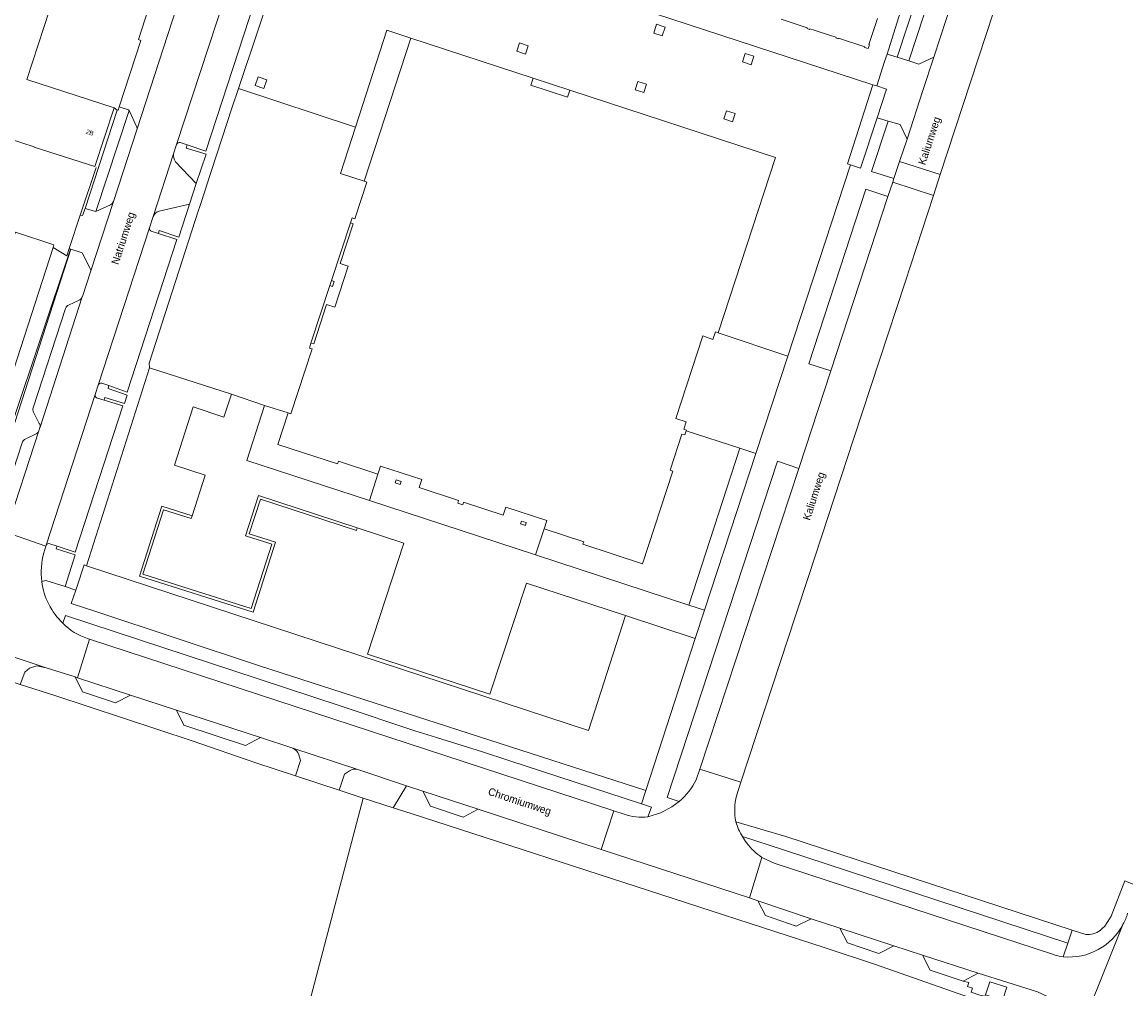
# Model space of a CAD drawing. Header units: metres. Extents: x 151448 to 154749, y 463108 to 465296.
# Tile 333 of 449: x 153361 to 153542, y 464088 to 464247. Entities that reach past the tile are written whole.
import ezdxf
from ezdxf.enums import TextEntityAlignment as Align

# ---------------------------------------------------------------- set-up
doc = ezdxf.new("R2010")
doc.units = ezdxf.units.M
for name, color, linetype, lineweight in [('B-PV-GR-BEPLANTING_CULTUUR_BODEMBEDEKKER-GV', 253, 'Continuous', 9), ('B-PV-IE-TERREINAFSCHEIDING_KUNSTMATIG_HEKWERK-G', 253, 'Continuous', 9), ('B-PV-IE-TERREINAFSCHEIDING_KUNSTMATIG_MUUR-G', 253, 'Continuous', 9), ('B-PV-IE-TERREINAFSCHEIDING_KUNSTMATIG_MUUR-GV', 253, 'Continuous', 9), ('B-PV-OG-BEBOUWING-GV', 1, 'Continuous', 9), ('B-PV-OG-BEBOUWING-T18', 2, 'Continuous', 9), ('B-PV-OG-TERREIN_BEGROEID-GV', 253, 'Continuous', 9), ('B-PV-OG-TERREIN_ERF-GV', 253, 'Continuous', 9), ('B-PV-OG-TOPOGRAFIE-T18', 2, 'Continuous', 9), ('B-PV-VH-GESLOTENVERHARDING_ASFALT-GV', 253, 'Continuous', 9), ('B-PV-VH-OPENVERHARDING_BETONSTRAATSTEEN-GV', 253, 'Continuous', 9), ('B-PV-VH-OPENVERHARDING_TEGEL-GV', 253, 'Continuous', 9)]:
    doc.layers.add(name, color=color, linetype=linetype, lineweight=lineweight)
doc.styles.add('Drong', font='txt', dxfattribs={"height": 1.8})

msp = doc.modelspace()

# ---------------------------------------------------------------- linework, layer by layer
at = {"layer": 'B-PV-GR-BEPLANTING_CULTUUR_BODEMBEDEKKER-GV', "flags": 128}
for points in [[(153463.338, 464116.263), (153463.916, 464117.85), (153462.284, 464118.384), (153440.543, 464125.487), (153436.199, 464126.876), (153428.67, 464129.24), (153425.129, 464130.363), (153413.012, 464134.366), (153399.403, 464138.862), (153371.965, 464147.921), (153367.809, 464149.278), (153367.401, 464147.983)], [(153371.427, 464145.511), (153371.731, 464145.409), (153457.733, 464117.232), (153459.448, 464116.654)], [(153364.654, 464140.698), (153363.094, 464141.001), (153361.908, 464140.606), (153361.118, 464139.974), (153360.365, 464137.963), (153366.045, 464136.135), (153388.602, 464128.706), (153399.03, 464125.109), (153405.538, 464122.963), (153406.369, 464125.485), (153406.066, 464126.435)], [(153405.108, 464127.478), (153399.814, 464129.229), (153397.346, 464127.956), (153387.222, 464131.264), (153386.013, 464133.724), (153378.49, 464136.208), (153376.036, 464134.937), (153370.582, 464136.738), (153369.372, 464139.194), (153364.654, 464140.698)], [(153516.348, 464087.469), (153516.589, 464088.138), (153515.755, 464088.423), (153515.95, 464089.077), (153515.019, 464089.296), (153509.627, 464091.113), (153508.38, 464093.568), (153503.699, 464095.108), (153501.198, 464093.812), (153496.069, 464095.551), (153494.83, 464097.981), (153490.113, 464099.525), (153487.652, 464098.303), (153482.62, 464100.037), (153481.383, 464102.491), (153480.002, 464102.948), (153455.668, 464110.863), (153435.476, 464117.48), (153433.059, 464116.197), (153427.696, 464117.995), (153426.447, 464120.428), (153423.735, 464121.335), (153421.553, 464117.718), (153424.501, 464116.767), (153430.434, 464114.852), (153492.412, 464094.736), (153500.682, 464092.039), (153517.169, 464086.237)]]:
    msp.add_lwpolyline(points, dxfattribs=at)
at = {"layer": 'B-PV-GR-BEPLANTING_CULTUUR_BODEMBEDEKKER-GV'}
for points in [[(153367.401, 464147.983, 0.1296004), (153371.427, 464145.511)], [(153406.066, 464126.435, 0.2384953), (153405.108, 464127.478)], [(153459.448, 464116.654, 0.1188702), (153463.338, 464116.263)]]:
    msp.add_lwpolyline(points, format="xyb", dxfattribs=at)
at = {"layer": 'B-PV-IE-TERREINAFSCHEIDING_KUNSTMATIG_HEKWERK-G', "flags": 128}
for points in [[(153408.724, 464263.985), (153409.376, 464266.025), (153500.235, 464236.322), (153496.059, 464223.356)], [(153372.821, 464222.746), (153370.229, 464214.951)], [(153370.229, 464214.951), (153368.398, 464209.443)], [(153368.398, 464209.443), (153368.008, 464208.268), (153365.776, 464209.621)], [(153459.665, 464149.248), (153453.57, 464130.396), (153371.23, 464157.428), (153381.577, 464189.859)], [(153507.282, 464037.641), (153519.992, 464068.89), (153511.816, 464072.124), (153513.993, 464077.384), (153513.72, 464077.519), (153517.169, 464086.237), (153500.682, 464092.039)]]:
    msp.add_lwpolyline(points, dxfattribs=at)
at = {"layer": 'B-PV-IE-TERREINAFSCHEIDING_KUNSTMATIG_MUUR-G', "flags": 128}
msp.add_lwpolyline([(153469.607, 464179.567), (153478.395, 464176.691), (153470.035, 464150.975), (153444.921, 464159.194), (153417.654, 464168.117), (153397.574, 464174.688), (153400.447, 464183.722), (153404.334, 464182.486)], dxfattribs=at)
at = {"layer": 'B-PV-IE-TERREINAFSCHEIDING_KUNSTMATIG_MUUR-GV', "flags": 128}
msp.add_lwpolyline([(153388.575, 464165.598), (153383.606, 464167.195), (153379.933, 464155.732), (153398.575, 464149.819), (153402.237, 464161.27), (153397.93, 464162.631), (153399.775, 464168.363), (153415.515, 464163.23), (153415.654, 464163.654), (153399.49, 464168.939), (153397.354, 464162.319), (153401.668, 464160.952), (153398.276, 464150.386), (153380.516, 464156.03), (153383.902, 464166.614), (153388.432, 464165.155)], close=True, dxfattribs=at)
at = {"layer": 'B-PV-OG-BEBOUWING-GV', "flags": 128}
for points in [[(153365.204, 464248.556), (153360.249, 464250.151), (153340.732, 464256.44), (153292.929, 464271.826), (153292.747, 464271.885), (153288.282, 464258.216), (153288.412, 464258.174), (153298.829, 464254.822), (153331.689, 464244.246), (153329.283, 464236.879), (153360.624, 464226.793), (153362.691, 464226.128), (153362.676, 464226.081), (153372.633, 464222.919), (153375.786, 464232.545), (153361.478, 464237.149)], [(153474.858, 464195.616), (153484.272, 464224.388), (153450.525, 464235.43), (153450.146, 464234.269), (153444.117, 464236.242), (153444.499, 464237.408), (153424.476, 464243.959), (153416.797, 464220.488), (153417.231, 464220.347), (153415.257, 464214.316), (153414.804, 464214.464), (153414.54, 464213.659), (153414.977, 464213.516), (153412.85, 464207.017), (153414.181, 464206.582), (153411.976, 464199.842), (153410.637, 464200.281), (153408.516, 464193.799), (153408.076, 464193.943), (153407.808, 464193.128), (153408.257, 464192.981), (153404.776, 464182.342), (153404.334, 464182.486), (153402.642, 464177.316), (153412.425, 464174.114), (153412.569, 464174.555), (153419.057, 464172.432), (153419.491, 464173.759), (153426.23, 464171.554), (153425.803, 464170.249), (153432.287, 464168.128), (153432.135, 464167.665), (153432.964, 464167.394), (153433.108, 464167.835), (153439.606, 464165.708), (153440.035, 464167.02), (153446.767, 464164.818), (153446.33, 464163.484), (153452.817, 464161.362), (153452.678, 464160.937), (153462.462, 464157.736), (153467.44, 464172.95), (153466.984, 464173.099), (153468.925, 464179.028), (153469.382, 464178.878), (153469.607, 464179.567), (153469.645, 464179.681), (153469.208, 464179.825), (153469.602, 464181.029), (153467.907, 464181.583), (153472.331, 464195.107), (153474.007, 464194.559), (153474.402, 464195.766)], [(153356.16, 464213.244), (153343.296, 464217.355), (153341.432, 464217.888), (153327.699, 464222.397), (153327.589, 464222.032), (153312.844, 464226.844), (153300.949, 464189.851), (153300.728, 464189.923), (153297.708, 464180.199), (153297.832, 464180.158), (153334.993, 464167.902), (153340.67, 464166.009), (153342.882, 464172.395), (153352.668, 464169.167), (153354.683, 464175.384), (153355.086, 464176.631), (153365.776, 464209.621), (153365.917, 464210.05), (153359.592, 464212.135), (153359.447, 464211.692), (153356.019, 464212.813)], [(153411.158, 464203.379), (153411.624, 464203.227), (153411.89, 464204.044), (153411.424, 464204.196)], [(153422.856, 464171.239), (153422.037, 464171.494), (153421.89, 464171.021), (153422.709, 464170.766)], [(153443.39, 464164.491), (153442.582, 464164.754), (153442.429, 464164.284), (153443.236, 464164.021)]]:
    msp.add_lwpolyline(points, close=True, dxfattribs=at)
msp.add_lwpolyline([(153485.17, 464247.048), (153489.484, 464245.637), (153489.447, 464245.524), (153489.842, 464245.402), (153489.877, 464245.508), (153490.614, 464245.269), (153493.459, 464244.332), (153494.191, 464244.093), (153494.158, 464243.99), (153494.56, 464243.867), (153494.591, 464243.963), (153498.9, 464242.556), (153498.865, 464242.448), (153499.474, 464242.253), (153499.677, 464242.863), (153499.567, 464242.899), (153500.979, 464247.206)], dxfattribs=at)
at = {"layer": 'B-PV-OG-TERREIN_BEGROEID-GV', "flags": 128}
for points in [[(153550.004, 464339.826), (153545.673, 464326.704), (153538.656, 464305.114), (153529.401, 464276.939), (153520.475, 464249.653), (153520.011, 464248.234), (153511.297, 464221.59), (153510.173, 464218.156), (153505.525, 464203.956), (153497.121, 464178.339), (153489.674, 464155.678), (153487.603, 464149.376), (153478.563, 464121.922), (153477.856, 464119.711)], [(153378.275, 464232.099), (153372.791, 464215.5), (153375.191, 464216.611)], [(153379.486, 464229.372), (153378.275, 464232.099)], [(153375.662, 464217.148), (153379.533, 464228.904), (153379.538, 464228.918)], [(153386.023, 464226.526), (153385.517, 464224.994)], [(153385.868, 464223.689), (153389.264, 464220.114), (153390.896, 464224.944), (153387.615, 464225.921), (153387.785, 464226.453), (153386.627, 464226.833)], [(153381.88, 464212.312), (153383.05, 464211.93), (153383.168, 464212.389), (153386.374, 464211.299), (153388.141, 464216.711), (153383.16, 464215.596)], [(153382.191, 464214.684), (153381.574, 464212.871)], [(153373.063, 464184.886), (153374.142, 464184.575), (153374.258, 464185.02), (153377.467, 464184.026), (153377.935, 464185.377), (153374.782, 464186.48), (153374.927, 464186.967), (153373.747, 464187.348)], [(153373.164, 464187.05), (153372.664, 464185.512)], [(153471.248, 464122.333), (153471.876, 464124.044), (153488.093, 464173.4), (153484.579, 464174.555), (153466.472, 464119.403), (153468.439, 464118.761)], [(153363.905, 464154.831), (153364.601, 464155.01), (153367.733, 464153.994), (153369.399, 464159.207), (153366.269, 464160.209), (153366.469, 464160.629), (153365.218, 464161.023)], [(153364.645, 464160.816), (153364.593, 464160.647), (153364.245, 464159.518)], [(153416.643, 464119.303), (153421.553, 464117.718), (153423.735, 464121.335), (153415.732, 464124.008)], [(153414.394, 464123.771), (153413.571, 464123.217), (153412.709, 464120.6), (153416.643, 464119.303)], [(153477.748, 464115.436), (153485.971, 464113.039), (153532.903, 464097.679), (153535.16, 464096.94)], [(153531.441, 464093.286), (153532.2, 464095.512), (153485.554, 464110.824), (153478.831, 464112.995)], [(153482.04, 464109.571), (153484.05, 464108.617), (153529.696, 464093.699)], [(153537.511, 464097.58), (153537.863, 464097.908), (153538.268, 464098.329), (153538.767, 464099.078), (153539.298, 464099.955), (153541.553, 464105.743), (153543.878, 464104.794)]]:
    msp.add_lwpolyline(points, dxfattribs=at)
for points in [[(153506.137, 464240.21), (153507.793, 464239.682), (153510.237, 464240.844), (153513.36, 464250.406), (153513.467, 464250.732), (153518.875, 464267.298), (153519.863, 464270.254), (153518.564, 464272.572), (153516.805, 464273.088), (153514.891, 464266.91)], [(153502.558, 464241.349), (153504.237, 464240.814), (153510.632, 464260.324), (153510.229, 464260.456), (153509.002, 464260.858), (153507.265, 464255.594), (153507.215, 464255.444), (153505.595, 464250.537), (153504.462, 464247.3)], [(153500.923, 464230.899), (153502.459, 464235.595), (153500.868, 464236.115), (153500.235, 464236.322), (153496.059, 464223.356), (153496.541, 464223.202), (153498.224, 464222.651)], [(153505.848, 464227.403), (153504.696, 464229.784), (153502.751, 464230.358), (153500.031, 464222.085), (153503.68, 464220.917), (153504.622, 464223.735)], [(153502.698, 464217.98), (153499.077, 464219.17), (153489.71, 464190.544), (153493.334, 464189.389)], [(153354.801, 464166.543), (153354.804, 464166.551), (153368.688, 464209.348), (153368.64, 464209.364), (153354.29, 464166.717)], [(153478.395, 464176.691), (153470.035, 464150.975), (153472.605, 464150.131), (153481.032, 464175.811)], [(153369.647, 464153.928), (153369.481, 464153.427), (153368.753, 464151.236), (153372.6, 464149.966), (153399.645, 464140.997), (153462.987, 464120.547), (153471.1, 464145.502), (153459.665, 464149.248), (153453.57, 464130.396), (153371.23, 464157.428), (153370.851, 464157.552)], [(153528.969, 464086.708), (153527.215, 464087.533), (153517.504, 464090.616), (153517.482, 464090.623), (153515.019, 464089.296), (153515.95, 464089.077), (153515.755, 464088.423), (153516.589, 464088.138), (153516.348, 464087.469), (153517.799, 464087.018), (153518.612, 464086.843), (153518.696, 464087.064), (153519.414, 464089.203), (153522.213, 464088.308), (153521.482, 464086.141), (153525.743, 464084.729), (153527.914, 464084.01)]]:
    msp.add_lwpolyline(points, close=True, dxfattribs=at)
at = {"layer": 'B-PV-OG-TERREIN_BEGROEID-GV'}
for points in [[(153379.538, 464228.918, 0.2068581), (153379.486, 464229.372)], [(153386.627, 464226.833, 0.3564422), (153386.023, 464226.526)], [(153385.517, 464224.994, 0.212356), (153385.868, 464223.689)], [(153375.191, 464216.611, 0.1845123), (153375.662, 464217.148)], [(153383.16, 464215.596, 0.2333816), (153382.191, 464214.684)], [(153381.574, 464212.871, 0.396743), (153381.88, 464212.312)], [(153373.747, 464187.348, 0.3367588), (153373.164, 464187.05)], [(153372.664, 464185.512, 0.3695638), (153373.063, 464184.886)], [(153365.218, 464161.023, 0.3364212), (153364.645, 464160.816)], [(153364.245, 464159.518, 0.0934381), (153363.905, 464154.831)], [(153415.732, 464124.008, 0.2234717), (153414.394, 464123.771)], [(153468.439, 464118.761, 0.1159823), (153471.248, 464122.333)], [(153477.856, 464119.711, 0.1041333), (153477.748, 464115.436)], [(153478.831, 464112.995, 0.0273252), (153479.556, 464111.929)], [(153479.556, 464111.929, 0.0772422), (153482.04, 464109.571)], [(153535.16, 464096.94, 0.1743279), (153537.511, 464097.58)], [(153529.696, 464093.699, 0.0474817), (153531.441, 464093.286)]]:
    msp.add_lwpolyline(points, format="xyb", dxfattribs=at)
at = {"layer": 'B-PV-OG-TERREIN_ERF-GV', "flags": 128}
for points in [[(153474.858, 464195.616), (153486.283, 464191.819), (153496.541, 464223.202), (153496.059, 464223.356), (153500.235, 464236.322), (153409.376, 464266.025), (153408.724, 464263.985), (153408.888, 464263.931), (153407.669, 464260.181), (153404.526, 464261.203), (153404.184, 464260.268), (153407.426, 464259.236), (153406.721, 464257.024), (153403.48, 464258.056), (153403.465, 464257.368), (153402.599, 464254.808), (153396.175, 464235.672), (153415.386, 464229.364), (153420.507, 464245.258), (153424.476, 464243.959), (153444.499, 464237.408), (153450.525, 464235.43), (153484.272, 464224.388)], [(153466.163, 464245.781), (153465.7, 464244.338), (153464.293, 464244.789), (153464.756, 464246.233)], [(153466.163, 464245.781), (153464.756, 464246.233), (153464.293, 464244.789), (153465.7, 464244.338)], [(153415.386, 464229.364), (153412.892, 464221.77), (153416.797, 464220.488), (153424.476, 464243.959), (153420.507, 464245.258)], [(153443.248, 464241.354), (153441.835, 464241.823), (153442.282, 464243.167), (153443.695, 464242.697)], [(153443.248, 464241.354), (153443.695, 464242.697), (153442.282, 464243.167), (153441.835, 464241.823)], [(153480.707, 464241.008), (153479.289, 464241.464), (153478.833, 464240.05), (153480.252, 464239.594)], [(153480.707, 464241.008), (153480.252, 464239.594), (153478.833, 464240.05), (153479.289, 464241.464)], [(153398.944, 464236.175), (153400.363, 464235.716), (153400.82, 464237.131), (153399.401, 464237.59)], [(153398.944, 464236.175), (153399.401, 464237.59), (153400.82, 464237.131), (153400.363, 464235.716)], [(153444.499, 464237.408), (153444.117, 464236.242), (153450.146, 464234.269), (153450.525, 464235.43)], [(153462.667, 464235.031), (153461.255, 464235.476), (153461.684, 464236.833), (153463.097, 464236.386)], [(153462.667, 464235.031), (153463.097, 464236.386), (153461.684, 464236.833), (153461.255, 464235.476)], [(153390.89, 464219.595), (153390.862, 464219.508), (153389.78, 464216.204), (153389.636, 464215.763), (153389.633, 464215.753), (153381.516, 464190.631), (153381.577, 464189.859), (153395.013, 464185.569), (153400.447, 464183.722), (153404.334, 464182.486), (153404.776, 464182.342), (153408.257, 464192.981), (153407.808, 464193.128), (153408.076, 464193.943), (153411.158, 464203.379), (153411.424, 464204.196), (153414.54, 464213.659), (153414.804, 464214.464), (153415.257, 464214.316), (153417.231, 464220.347), (153416.797, 464220.488), (153412.892, 464221.77), (153415.386, 464229.364), (153396.175, 464235.672), (153395.148, 464232.613)], [(153477.661, 464231.587), (153476.228, 464232.046), (153475.795, 464230.7), (153477.229, 464230.24)], [(153477.661, 464231.587), (153477.229, 464230.24), (153475.795, 464230.7), (153476.228, 464232.046)], [(153414.54, 464213.659), (153411.424, 464204.196), (153411.89, 464204.044), (153411.624, 464203.227), (153411.158, 464203.379), (153408.076, 464193.943), (153408.516, 464193.799), (153410.637, 464200.281), (153411.976, 464199.842), (153414.181, 464206.582), (153412.85, 464207.017), (153414.977, 464213.516)], [(153349.059, 464160.519), (153352.864, 464162.48), (153354.29, 464166.717), (153368.64, 464209.364), (153368.398, 464209.443), (153368.008, 464208.268), (153365.776, 464209.621), (153355.086, 464176.631), (153354.683, 464175.384), (153352.668, 464169.167), (153342.882, 464172.395), (153340.67, 464166.009), (153334.993, 464167.902), (153297.832, 464180.158), (153297.057, 464177.747), (153332.769, 464165.779), (153335.113, 464164.984)], [(153486.283, 464191.819), (153474.858, 464195.616), (153474.402, 464195.766), (153474.007, 464194.559), (153472.331, 464195.107), (153467.907, 464181.583), (153469.602, 464181.029), (153469.208, 464179.825), (153469.645, 464179.681), (153469.607, 464179.567), (153478.395, 464176.691), (153481.032, 464175.811)], [(153371.23, 464157.428), (153453.57, 464130.396), (153459.665, 464149.248), (153443.401, 464154.569), (153437.42, 464136.341), (153417.335, 464142.92), (153423.308, 464161.152), (153415.654, 464163.654), (153415.515, 464163.23), (153399.775, 464168.363), (153397.93, 464162.631), (153402.237, 464161.27), (153398.575, 464149.819), (153379.933, 464155.732), (153383.606, 464167.195), (153388.575, 464165.598), (153390.726, 464172.254), (153385.676, 464173.934), (153388.763, 464183.474), (153393.796, 464181.818), (153395.013, 464185.569), (153381.577, 464189.859)], [(153395.013, 464185.569), (153393.796, 464181.818), (153388.763, 464183.474), (153385.676, 464173.934), (153390.726, 464172.254), (153388.575, 464165.598), (153388.432, 464165.155), (153383.902, 464166.614), (153380.516, 464156.03), (153398.276, 464150.386), (153401.668, 464160.952), (153397.354, 464162.319), (153399.49, 464168.939), (153415.654, 464163.654), (153423.308, 464161.152), (153417.335, 464142.92), (153437.42, 464136.341), (153443.401, 464154.569), (153459.665, 464149.248), (153471.1, 464145.502), (153472.605, 464150.131), (153470.035, 464150.975), (153444.921, 464159.194), (153417.654, 464168.117), (153397.574, 464174.688), (153400.447, 464183.722)], [(153404.334, 464182.486), (153400.447, 464183.722), (153397.574, 464174.688), (153417.654, 464168.117), (153419.057, 464172.432), (153412.569, 464174.555), (153412.425, 464174.114), (153402.642, 464177.316)], [(153470.035, 464150.975), (153478.395, 464176.691), (153469.607, 464179.567), (153469.382, 464178.878), (153468.925, 464179.028), (153466.984, 464173.099), (153467.44, 464172.95), (153462.462, 464157.736), (153452.678, 464160.937), (153452.817, 464161.362), (153446.33, 464163.484), (153444.921, 464159.194)], [(153446.33, 464163.484), (153446.767, 464164.818), (153440.035, 464167.02), (153439.606, 464165.708), (153433.108, 464167.835), (153432.964, 464167.394), (153432.135, 464167.665), (153432.287, 464168.128), (153425.803, 464170.249), (153426.23, 464171.554), (153419.491, 464173.759), (153419.057, 464172.432), (153417.654, 464168.117), (153444.921, 464159.194)], [(153422.856, 464171.239), (153422.709, 464170.766), (153421.89, 464171.021), (153422.037, 464171.494)], [(153443.39, 464164.491), (153443.236, 464164.021), (153442.429, 464164.284), (153442.582, 464164.754)], [(153518.696, 464087.064), (153521.482, 464086.141), (153522.213, 464088.308), (153519.414, 464089.203)]]:
    msp.add_lwpolyline(points, close=True, dxfattribs=at)
for points in [[(153409.376, 464266.025), (153500.235, 464236.322), (153500.868, 464236.115), (153502.16, 464240.103), (153502.558, 464241.349), (153504.462, 464247.3)], [(153365.204, 464248.556), (153361.478, 464237.149), (153375.786, 464232.545), (153376.309, 464232.157), (153376.437, 464232.148), (153376.612, 464232.686), (153380.155, 464243.553), (153379.788, 464243.728), (153381.934, 464250.423)], [(153500.979, 464247.206), (153499.567, 464242.899), (153499.677, 464242.863), (153499.474, 464242.253), (153498.865, 464242.448), (153498.9, 464242.556), (153494.591, 464243.963), (153494.56, 464243.867), (153494.158, 464243.99), (153494.191, 464244.093), (153493.459, 464244.332), (153490.614, 464245.269), (153489.877, 464245.508), (153489.842, 464245.402), (153489.447, 464245.524), (153489.484, 464245.637), (153485.17, 464247.048)], [(153359.592, 464212.135), (153365.917, 464210.05), (153365.776, 464209.621), (153368.008, 464208.268), (153368.398, 464209.443), (153370.229, 464214.951), (153370.626, 464214.869), (153371.064, 464216.025), (153376.309, 464232.157), (153375.786, 464232.545), (153372.633, 464222.919), (153362.676, 464226.081), (153362.691, 464226.128), (153360.624, 464226.793)], [(153406.463, 464080.663), (153416.643, 464119.303), (153412.709, 464120.6), (153405.538, 464122.963), (153399.03, 464125.109), (153388.602, 464128.706), (153366.045, 464136.135), (153360.365, 464137.963), (153355.348, 464139.577), (153354.773, 464139.767), (153299.069, 464158.158), (153286.759, 464162.098), (153279.195, 464164.518), (153274.254, 464166.099), (153274.216, 464166.111), (153274.096, 464166.038), (153268.048, 464142.99), (153260.585, 464114.469), (153247.625, 464064.798)], [(153517.169, 464086.237), (153500.682, 464092.039), (153492.412, 464094.736), (153430.434, 464114.852), (153424.501, 464116.767), (153421.553, 464117.718), (153416.643, 464119.303), (153406.463, 464080.663)]]:
    msp.add_lwpolyline(points, dxfattribs=at)
at = {"layer": 'B-PV-VH-GESLOTENVERHARDING_ASFALT-GV', "flags": 128}
for points in [[(153525.012, 464285.909), (153522.446, 464278.216), (153519.863, 464270.254), (153518.875, 464267.298), (153513.467, 464250.732), (153513.36, 464250.406), (153510.237, 464240.844), (153508.441, 464235.345), (153505.848, 464227.403), (153504.622, 464223.735), (153511.297, 464221.59), (153520.011, 464248.234), (153520.475, 464249.653), (153529.401, 464276.939), (153538.656, 464305.114), (153545.673, 464326.704), (153550.004, 464339.826)], [(153386.772, 464251.341), (153379.538, 464228.918), (153379.533, 464228.904), (153375.662, 464217.148), (153371.921, 464205.647), (153370.576, 464201.587), (153370.567, 464201.561), (153370.555, 464201.523), (153363.644, 464180.18), (153363.625, 464180.112), (153363.434, 464179.526), (153358.041, 464162.947), (153364.593, 464160.647), (153364.645, 464160.816), (153372.664, 464185.512), (153373.164, 464187.05), (153381.574, 464212.871), (153382.191, 464214.684), (153385.517, 464224.994), (153386.023, 464226.526), (153395.281, 464254.675)], [(153364.245, 464159.518), (153364.593, 464160.647), (153358.041, 464162.947), (153358.024, 464162.896), (153357.694, 464161.906)], [(153342.664, 464147.91), (153344.768, 464147.22), (153353.141, 464144.473), (153353.542, 464144.342), (153364.654, 464140.698), (153369.372, 464139.194), (153369.788, 464139.058), (153371.731, 464145.409), (153371.427, 464145.511)], [(153477.856, 464119.711), (153478.563, 464121.922), (153471.876, 464124.044), (153471.248, 464122.333)], [(153459.448, 464116.654), (153457.733, 464117.232), (153455.668, 464110.863), (153480.002, 464102.948), (153482.04, 464109.571)], [(153529.696, 464093.699), (153484.05, 464108.617), (153482.04, 464109.571), (153480.002, 464102.948), (153481.383, 464102.491), (153490.113, 464099.525), (153494.83, 464097.981), (153503.699, 464095.108)], [(153541.306, 464098.669), (153537.224, 464088.573), (153532.863, 464077.8), (153532.829, 464077.654)], [(153532.863, 464077.8), (153537.224, 464088.573), (153541.306, 464098.669)], [(153503.699, 464095.108), (153508.38, 464093.568), (153517.482, 464090.623), (153517.504, 464090.616), (153527.215, 464087.533), (153528.969, 464086.708)]]:
    msp.add_lwpolyline(points, dxfattribs=at)
for points in [[(153503.482, 464220.326), (153510.173, 464218.156), (153511.297, 464221.59), (153504.622, 464223.735), (153503.68, 464220.917)], [(153471.876, 464124.044), (153478.563, 464121.922), (153487.603, 464149.376), (153489.674, 464155.678), (153497.121, 464178.339), (153505.525, 464203.956), (153510.173, 464218.156), (153503.482, 464220.326), (153502.698, 464217.98), (153493.334, 464189.389), (153488.093, 464173.4)], [(153415.732, 464124.008), (153423.735, 464121.335), (153426.447, 464120.428), (153435.476, 464117.48), (153455.668, 464110.863), (153457.733, 464117.232), (153371.731, 464145.409), (153369.788, 464139.058), (153378.49, 464136.208), (153386.013, 464133.724), (153399.814, 464129.229), (153405.108, 464127.478)]]:
    msp.add_lwpolyline(points, close=True, dxfattribs=at)
at = {"layer": 'B-PV-VH-GESLOTENVERHARDING_ASFALT-GV'}
for points in [[(153363.905, 464154.831, -0.0934381), (153364.245, 464159.518)], [(153367.401, 464147.983, -0.1714757), (153363.905, 464154.831)], [(153371.427, 464145.511, -0.1296004), (153367.401, 464147.983)], [(153471.248, 464122.333, -0.1159823), (153468.439, 464118.761)], [(153468.439, 464118.761, -0.1211151), (153463.338, 464116.263)], [(153477.748, 464115.436, -0.1041333), (153477.856, 464119.711)], [(153463.338, 464116.263, -0.1188702), (153459.448, 464116.654)], [(153478.831, 464112.995, -0.0601879), (153477.748, 464115.436)], [(153479.556, 464111.929, -0.0273252), (153478.831, 464112.995)], [(153482.04, 464109.571, -0.0772422), (153479.556, 464111.929)], [(153541.306, 464098.669, -0.3060158), (153531.441, 464093.286)], [(153542.018, 464100.419, -0.0469844), (153541.306, 464098.669)], [(153531.441, 464093.286, -0.0474817), (153529.696, 464093.699)]]:
    msp.add_lwpolyline(points, format="xyb", dxfattribs=at)
at = {"layer": 'B-PV-VH-OPENVERHARDING_BETONSTRAATSTEEN-GV', "flags": 128}
for points in [[(153395.281, 464254.675), (153386.023, 464226.526)], [(153387.785, 464226.453), (153390.82, 464225.435), (153399.729, 464252.747), (153396.732, 464253.772), (153395.621, 464254.151)], [(153386.369, 464250.95), (153383.959, 464249.731), (153381.934, 464250.423), (153379.788, 464243.728), (153380.155, 464243.553), (153376.612, 464232.686), (153378.17, 464232.193), (153378.275, 464232.099), (153379.486, 464229.372)], [(153379.538, 464228.918), (153386.772, 464251.341)], [(153386.627, 464226.833), (153387.785, 464226.453)], [(153385.517, 464224.994), (153382.191, 464214.684)], [(153383.16, 464215.596), (153388.141, 464216.711), (153389.264, 464220.114), (153385.868, 464223.689)], [(153375.191, 464216.611), (153372.791, 464215.5), (153371.064, 464216.025), (153370.626, 464214.869), (153370.229, 464214.951), (153368.398, 464209.443), (153368.64, 464209.364), (153368.688, 464209.348), (153370.552, 464208.737), (153371.856, 464206.174)], [(153371.921, 464205.647), (153375.662, 464217.148)], [(153381.574, 464212.871), (153373.164, 464187.05)], [(153373.747, 464187.348), (153374.927, 464186.967), (153377.942, 464185.905), (153386.085, 464210.95), (153383.05, 464211.93), (153381.88, 464212.312)], [(153363.644, 464180.18), (153370.555, 464201.523)], [(153370.177, 464201.055), (153368.301, 464200.183)], [(153367.835, 464199.638), (153362.516, 464183.319)], [(153372.664, 464185.512), (153364.645, 464160.816)], [(153365.218, 464161.023), (153366.469, 464160.629), (153369.406, 464159.678), (153377.202, 464183.63), (153374.142, 464184.575), (153373.063, 464184.886)], [(153362.563, 464182.636), (153363.513, 464180.753)], [(153358.041, 464162.947), (153363.434, 464179.526)], [(153363.022, 464179.063), (153361.111, 464178.132)], [(153360.689, 464177.608), (153356.908, 464166.166)], [(153415.732, 464124.008), (153405.108, 464127.478)], [(153406.066, 464126.435), (153406.369, 464125.485), (153405.538, 464122.963), (153412.709, 464120.6), (153413.571, 464123.217), (153414.394, 464123.771)]]:
    msp.add_lwpolyline(points, dxfattribs=at)
for points in [[(153510.237, 464240.844), (153507.793, 464239.682), (153506.137, 464240.21), (153504.237, 464240.814), (153502.558, 464241.349), (153502.16, 464240.103), (153500.868, 464236.115), (153502.459, 464235.595), (153500.923, 464230.899), (153502.751, 464230.358), (153504.696, 464229.784), (153505.848, 464227.403), (153508.441, 464235.345)], [(153360.365, 464137.963), (153361.118, 464139.974), (153361.908, 464140.606), (153363.094, 464141.001), (153364.654, 464140.698), (153353.542, 464144.342), (153353.141, 464144.473), (153354.746, 464142.931), (153355.245, 464141.392), (153354.773, 464139.767), (153355.348, 464139.577)], [(153378.49, 464136.208), (153369.788, 464139.058), (153369.372, 464139.194), (153370.582, 464136.738), (153376.036, 464134.937)], [(153386.013, 464133.724), (153387.222, 464131.264), (153397.346, 464127.956), (153399.814, 464129.229)], [(153426.447, 464120.428), (153427.696, 464117.995), (153433.059, 464116.197), (153435.476, 464117.48)], [(153481.383, 464102.491), (153482.62, 464100.037), (153487.652, 464098.303), (153490.113, 464099.525)], [(153503.699, 464095.108), (153494.83, 464097.981), (153496.069, 464095.551), (153501.198, 464093.812)], [(153508.38, 464093.568), (153509.627, 464091.113), (153515.019, 464089.296), (153517.482, 464090.623)]]:
    msp.add_lwpolyline(points, close=True, dxfattribs=at)
at = {"layer": 'B-PV-VH-OPENVERHARDING_BETONSTRAATSTEEN-GV'}
for points in [[(153379.486, 464229.372, -0.2068581), (153379.538, 464228.918)], [(153386.023, 464226.526, -0.3564422), (153386.627, 464226.833)], [(153385.868, 464223.689, -0.212356), (153385.517, 464224.994)], [(153375.662, 464217.148, -0.1845123), (153375.191, 464216.611)], [(153382.191, 464214.684, -0.2333816), (153383.16, 464215.596)], [(153381.88, 464212.312, -0.396743), (153381.574, 464212.871)], [(153371.856, 464206.174, -0.1917762), (153371.921, 464205.647)], [(153368.301, 464200.183, 0.2344583), (153367.835, 464199.638)], [(153370.555, 464201.523, -0.163036), (153370.177, 464201.055)], [(153373.164, 464187.05, -0.3367588), (153373.747, 464187.348)], [(153373.063, 464184.886, -0.3695638), (153372.664, 464185.512)], [(153362.516, 464183.319, 0.215316), (153362.563, 464182.636)], [(153363.513, 464180.753, -0.2282618), (153363.644, 464180.18)], [(153363.434, 464179.526, -0.1771406), (153363.022, 464179.063)], [(153361.111, 464178.132, 0.198701), (153360.689, 464177.608)], [(153364.645, 464160.816, -0.3364212), (153365.218, 464161.023)], [(153405.108, 464127.478, -0.2384953), (153406.066, 464126.435)], [(153414.394, 464123.771, -0.2234717), (153415.732, 464124.008)]]:
    msp.add_lwpolyline(points, format="xyb", dxfattribs=at)
at = {"layer": 'B-PV-VH-OPENVERHARDING_TEGEL-GV', "flags": 128}
for points in [[(153514.891, 464266.91), (153512.594, 464267.664), (153510.229, 464260.456), (153510.632, 464260.324), (153504.237, 464240.814), (153506.137, 464240.21)], [(153372.791, 464215.5), (153378.275, 464232.099), (153378.17, 464232.193), (153376.612, 464232.686), (153376.437, 464232.148), (153376.309, 464232.157), (153371.064, 464216.025)]]:
    msp.add_lwpolyline(points, close=True, dxfattribs=at)
for points in [[(153399.729, 464252.747), (153390.82, 464225.435), (153387.785, 464226.453), (153387.615, 464225.921), (153390.896, 464224.944), (153389.264, 464220.114), (153388.141, 464216.711), (153386.374, 464211.299), (153383.168, 464212.389), (153383.05, 464211.93), (153386.085, 464210.95), (153377.942, 464185.905), (153374.927, 464186.967), (153374.782, 464186.48), (153377.935, 464185.377), (153377.467, 464184.026), (153374.258, 464185.02), (153374.142, 464184.575), (153377.202, 464183.63), (153369.406, 464159.678), (153366.469, 464160.629), (153366.269, 464160.209), (153369.399, 464159.207), (153367.733, 464153.994), (153369.481, 464153.427), (153369.647, 464153.928), (153370.851, 464157.552), (153371.23, 464157.428), (153381.577, 464189.859), (153381.516, 464190.631), (153389.633, 464215.753), (153389.636, 464215.763), (153389.78, 464216.204), (153390.862, 464219.508), (153390.89, 464219.595), (153395.148, 464232.613), (153396.175, 464235.672), (153402.599, 464254.808)], [(153468.439, 464118.761), (153466.472, 464119.403), (153484.579, 464174.555), (153488.093, 464173.4), (153493.334, 464189.389), (153489.71, 464190.544), (153499.077, 464219.17), (153502.698, 464217.98), (153503.482, 464220.326), (153503.68, 464220.917), (153500.031, 464222.085), (153502.751, 464230.358), (153500.923, 464230.899), (153498.224, 464222.651), (153496.541, 464223.202), (153486.283, 464191.819), (153481.032, 464175.811), (153472.605, 464150.131), (153471.1, 464145.502), (153462.987, 464120.547)], [(153371.856, 464206.174), (153370.552, 464208.737), (153368.688, 464209.348), (153354.804, 464166.551), (153354.801, 464166.543), (153352.387, 464159.454), (153352.386, 464159.45), (153351.545, 464156.981), (153353.279, 464156.41)], [(153370.555, 464201.523), (153370.567, 464201.561), (153370.576, 464201.587), (153371.921, 464205.647)], [(153368.301, 464200.183), (153370.177, 464201.055)], [(153362.516, 464183.319), (153367.835, 464199.638)], [(153363.513, 464180.753), (153362.563, 464182.636)], [(153363.434, 464179.526), (153363.625, 464180.112), (153363.644, 464180.18)], [(153361.111, 464178.132), (153363.022, 464179.063)], [(153356.908, 464166.166), (153360.689, 464177.608)], [(153367.733, 464153.994), (153364.601, 464155.01), (153363.905, 464154.831)], [(153367.401, 464147.983), (153367.809, 464149.278), (153371.965, 464147.921), (153399.403, 464138.862), (153413.012, 464134.366), (153425.129, 464130.363), (153428.67, 464129.24), (153436.199, 464126.876), (153440.543, 464125.487), (153462.284, 464118.384), (153462.987, 464120.547), (153399.645, 464140.997), (153372.6, 464149.966), (153368.753, 464151.236), (153369.481, 464153.427), (153367.733, 464153.994)], [(153462.987, 464120.547), (153462.284, 464118.384), (153463.916, 464117.85), (153463.338, 464116.263)], [(153478.831, 464112.995), (153485.554, 464110.824), (153532.2, 464095.512), (153532.903, 464097.679), (153485.971, 464113.039), (153477.748, 464115.436)], [(153543.878, 464104.794), (153541.553, 464105.743), (153539.298, 464099.955), (153538.767, 464099.078), (153538.268, 464098.329), (153537.863, 464097.908), (153537.511, 464097.58)], [(153535.16, 464096.94), (153532.903, 464097.679), (153532.2, 464095.512), (153531.441, 464093.286)]]:
    msp.add_lwpolyline(points, dxfattribs=at)
at = {"layer": 'B-PV-VH-OPENVERHARDING_TEGEL-GV'}
for points in [[(153371.921, 464205.647, 0.1917762), (153371.856, 464206.174)], [(153367.835, 464199.638, -0.2344583), (153368.301, 464200.183)], [(153370.177, 464201.055, 0.163036), (153370.555, 464201.523)], [(153362.563, 464182.636, -0.215316), (153362.516, 464183.319)], [(153363.644, 464180.18, 0.2282618), (153363.513, 464180.753)], [(153363.022, 464179.063, 0.1771406), (153363.434, 464179.526)], [(153360.689, 464177.608, -0.198701), (153361.111, 464178.132)], [(153363.905, 464154.831, 0.1714757), (153367.401, 464147.983)], [(153463.338, 464116.263, 0.1211151), (153468.439, 464118.761)], [(153477.748, 464115.436, 0.0601879), (153478.831, 464112.995)], [(153531.441, 464093.286, 0.3060158), (153541.306, 464098.669)], [(153541.306, 464098.669, 0.0469844), (153542.018, 464100.419)], [(153537.511, 464097.58, -0.1743279), (153535.16, 464096.94)]]:
    msp.add_lwpolyline(points, format="xyb", dxfattribs=at)

# ---------------------------------------------------------------- texts
at = {"layer": 'B-PV-OG-BEBOUWING-T18', "style": 'Drong'}
msp.add_text('2B', height=0.75, rotation=341.8, dxfattribs=at).set_placement((153371.808, 464228.485), align=Align.MIDDLE)
at = {"layer": 'B-PV-OG-TOPOGRAFIE-T18', "style": 'Drong'}
for s, rotation, p in [('Kaliumweg', 71.8, (153509.64, 464227.076)), ('Natriumweg', 72.1, (153377.406, 464211.092)), ('Kaliumweg', 72.2, (153490.701, 464168.8)), ('Chromiumweg', 341.6, (153442.266, 464118.635))]:
    msp.add_text(s, height=1.25, rotation=rotation, dxfattribs=at).set_placement(p, align=Align.MIDDLE)

doc.saveas('drawing.dxf')
